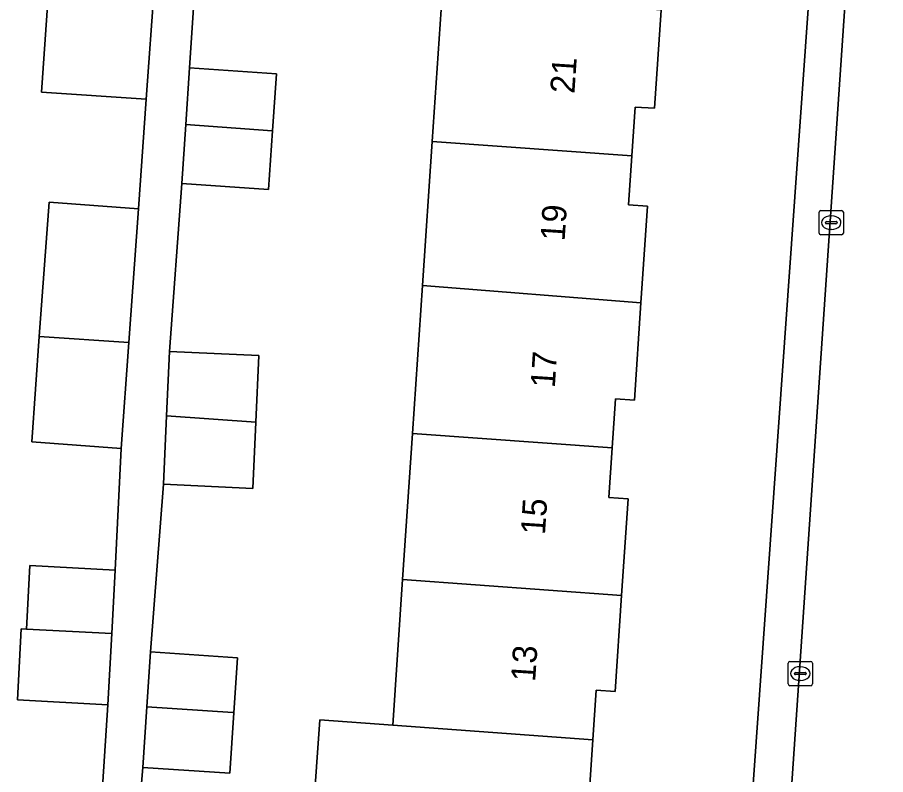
# Model space of a CAD drawing. Extents: x 161848 to 162726, y 385382 to 386521.
# Drawn here: x 162125.03 to 162160.71, y 385506.96 to 385538.06 of the extents above; entities that cross this region are included whole.
import ezdxf

# ---------------------------------------------------------------- set-up
doc = ezdxf.new("R2010")
doc.units = 0
for name, color, linetype in [('IMGEO_Erf', 7, 'Continuous'), ('IMGEO_Kolk', 7, 'Continuous'), ('IMGEO_Pand', 7, 'Continuous'), ('IMGEO_Pand_nummerreeks', 7, 'Continuous'), ('IMGEO_Rijbaan_lokaal_open', 7, 'Continuous'), ('IMGEO_Voetpad_open', 7, 'Continuous')]:
    doc.layers.add(name, color=color, linetype=linetype)

msp = doc.modelspace()

# ---------------------------------------------------------------- linework, layer by layer
at = {"layer": 'IMGEO_Erf'}
for points in [[(162132.593, 385543.406), (162132.107, 385535.981), (162135.675, 385535.741), (162135.518, 385533.402), (162135.356, 385530.996), (162131.787, 385531.237), (162131.285, 385524.335), (162134.959, 385524.165), (162134.833, 385521.436), (162134.708, 385518.713), (162131.033, 385518.882), (162130.507, 385511.995), (162134.075, 385511.755), (162133.923, 385509.5), (162133.756, 385507.01), (162130.187, 385507.251), (162129.622, 385500.542)], [(162128.537, 385506.658), (162128.754, 385509.825), (162125.03, 385510.022), (162125.184, 385512.945), (162125.403, 385512.933), (162125.541, 385515.545), (162129.047, 385515.359), (162129.3, 385520.354), (162125.618, 385520.62), (162125.932, 385524.957), (162126.331, 385530.466), (162130.013, 385530.199), (162130.33, 385534.699), (162126.028, 385534.993), (162126.351, 385539.718)], [(162137.031, 385503.223), (162137.467, 385509.2), (162140.455, 385508.982), (162140.862, 385514.976), (162141.269, 385520.974), (162141.681, 385527.045), (162142.083, 385532.962), (162142.493, 385539.002)], [(162152.408, 385466.124), (162152.589, 385468.718), (162154.804, 385500), (162157.566, 385538.998)], [(162151.49, 385538.349), (162151.218, 385534.324), (162150.414, 385534.378), (162150.278, 385532.368), (162150.142, 385530.353), (162150.928, 385530.3), (162150.66, 385526.332), (162150.389, 385522.332), (162149.615, 385522.385), (162149.48, 385520.385), (162149.341, 385518.34), (162150.132, 385518.287), (162149.863, 385514.319), (162149.596, 385510.376), (162148.817, 385510.429), (162148.678, 385508.382), (162148.54, 385506.335)]]:
    msp.add_lwpolyline(points, dxfattribs=at)
at = {"layer": 'IMGEO_Kolk'}
for p, q in [((162157.977, 385529.202), (162157.977, 385530.054)), ((162158.052, 385530.128), (162158.904, 385530.128)), ((162158.978, 385530.054), (162158.978, 385529.202)), ((162158.236, 385529.622), (162158.236, 385529.634)), ((162158.674, 385529.585), (162158.276, 385529.585)), ((162158.279, 385529.671), (162158.677, 385529.671)), ((162158.465, 385529.908), (162158.49, 385529.908)), ((162158.72, 385529.634), (162158.72, 385529.622)), ((162158.488, 385529.348), (162158.463, 385529.348)), ((162158.904, 385529.128), (162158.052, 385529.128)), ((162156.706, 385510.681), (162156.706, 385511.533)), ((162156.781, 385511.607), (162157.633, 385511.607)), ((162157.194, 385511.387), (162157.219, 385511.387)), ((162157.707, 385511.533), (162157.707, 385510.681)), ((162156.965, 385511.101), (162156.965, 385511.113)), ((162157.403, 385511.064), (162157.005, 385511.064)), ((162157.008, 385511.15), (162157.406, 385511.15)), ((162157.449, 385511.113), (162157.449, 385511.101)), ((162157.217, 385510.827), (162157.192, 385510.827)), ((162157.633, 385510.607), (162156.781, 385510.607))]:
    msp.add_line(p, q, dxfattribs=at)
for points in [[(162157.977, 385529.202), (162157.977, 385530.054)], [(162158.052, 385530.128), (162158.904, 385530.128)], [(162158.978, 385530.054), (162158.978, 385529.202)], [(162158.904, 385529.128), (162158.052, 385529.128)], [(162156.706, 385510.681), (162156.706, 385511.533)], [(162156.781, 385511.607), (162157.633, 385511.607)], [(162157.707, 385511.533), (162157.707, 385510.681)], [(162157.633, 385510.607), (162156.781, 385510.607)]]:
    msp.add_lwpolyline(points, dxfattribs=at)
for centre, radius, start, end in [((162158.054, 385530.052), 0.0765, 91.552, 178.448), ((162158.054, 385530.052), 0.0765, 91.552, 178.448), ((162158.902, 385530.052), 0.0765, 1.552, 88.448), ((162158.902, 385530.052), 0.0765, 1.552, 88.448), ((162158.276, 385529.631), 0.0403, 85.8775, 175.7526), ((162158.273, 385529.621), 0.0366, 178.938, 274.7102), ((162158.677, 385529.628), 0.043, 264.8664, 352.4533), ((162158.681, 385529.633), 0.0386, 1.7309, 96.639), ((162158.054, 385529.204), 0.0765, 181.552, 268.448), ((162158.054, 385529.204), 0.0765, 181.552, 268.448), ((162158.902, 385529.204), 0.0765, 271.552, 358.448), ((162158.902, 385529.204), 0.0765, 271.552, 358.448), ((162156.783, 385511.531), 0.0765, 91.552, 178.448), ((162156.783, 385511.531), 0.0765, 91.552, 178.448), ((162157.631, 385511.531), 0.0765, 1.552, 88.448), ((162157.631, 385511.531), 0.0765, 1.552, 88.448), ((162157.005, 385511.11), 0.0403, 85.8775, 175.7526), ((162157.002, 385511.1), 0.0366, 178.938, 274.7102), ((162157.406, 385511.107), 0.043, 264.8664, 352.4533), ((162157.41, 385511.112), 0.0386, 1.7309, 96.639), ((162156.783, 385510.683), 0.0765, 181.552, 268.448), ((162156.783, 385510.683), 0.0765, 181.552, 268.448), ((162157.631, 385510.683), 0.0765, 271.552, 358.448), ((162157.631, 385510.683), 0.0765, 271.552, 358.448)]:
    msp.add_arc(centre, radius, start, end, dxfattribs=at)
for centre, major_axis, ratio, start_param, end_param in [((162158.464, 385529.628), (-0.387, 0.002), 0.722429, 4.712389, 7.853982), ((162158.489, 385529.628), (-0.39, 0.002), 0.717154, 1.570796, 4.712389), ((162157.193, 385511.107), (-0.387, 0.002), 0.722429, 4.712389, 7.853982), ((162157.218, 385511.107), (-0.39, 0.002), 0.717154, 1.570796, 4.712389)]:
    msp.add_ellipse(centre, major_axis=major_axis, ratio=ratio, start_param=start_param, end_param=end_param, dxfattribs=at)
at = {"layer": 'IMGEO_Pand'}
for points in [[(162130.663, 385539.424), (162126.351, 385539.718), (162126.028, 385534.993), (162130.33, 385534.699)], [(162150.278, 385532.368), (162150.414, 385534.378), (162151.218, 385534.324), (162151.49, 385538.349), (162142.493, 385539.002), (162142.083, 385532.962)], [(162135.518, 385533.402), (162135.675, 385535.741), (162132.107, 385535.981), (162131.95, 385533.653), (162135.5, 385533.403)], [(162135.5, 385533.403), (162131.95, 385533.653), (162131.787, 385531.237), (162135.356, 385530.996), (162135.518, 385533.402)], [(162142.083, 385532.962), (162141.681, 385527.045), (162150.66, 385526.332), (162150.928, 385530.3), (162150.142, 385530.353), (162150.278, 385532.368)], [(162130.013, 385530.199), (162126.331, 385530.466), (162125.932, 385524.957), (162129.615, 385524.712)], [(162149.48, 385520.385), (162149.615, 385522.385), (162150.389, 385522.332), (162150.66, 385526.332), (162141.681, 385527.045), (162141.269, 385520.974)], [(162125.618, 385520.62), (162129.3, 385520.354), (162129.615, 385524.712), (162125.932, 385524.957)], [(162134.959, 385524.165), (162131.285, 385524.335), (162131.163, 385521.699), (162134.833, 385521.436)], [(162131.033, 385518.882), (162134.708, 385518.713), (162134.833, 385521.436), (162131.163, 385521.699)], [(162141.269, 385520.974), (162140.862, 385514.976), (162149.863, 385514.319), (162150.132, 385518.287), (162149.341, 385518.34), (162149.48, 385520.385)], [(162129.047, 385515.359), (162125.541, 385515.545), (162125.403, 385512.933), (162128.909, 385512.748)], [(162148.678, 385508.382), (162148.817, 385510.429), (162149.596, 385510.376), (162149.863, 385514.319), (162140.862, 385514.976), (162140.455, 385508.982)], [(162128.909, 385512.748), (162125.403, 385512.933), (162125.184, 385512.945), (162125.03, 385510.022), (162128.754, 385509.825)], [(162133.923, 385509.5), (162134.075, 385511.755), (162130.507, 385511.995), (162130.355, 385509.742), (162133.884, 385509.503)], [(162133.884, 385509.503), (162130.355, 385509.742), (162130.187, 385507.251), (162133.756, 385507.01), (162133.923, 385509.5)], [(162149.312, 385506.283), (162148.54, 385506.335), (162148.678, 385508.382), (162140.455, 385508.982), (162137.467, 385509.2), (162137.031, 385503.223), (162136.781, 385500.182), (162139.84, 385499.949), (162139.852, 385500.103), (162140.046, 385502.965), (162146.102, 385502.447), (162149.036, 385502.204)]]:
    msp.add_lwpolyline(points, close=True, dxfattribs=at)
at = {"layer": 'IMGEO_Rijbaan_lokaal_open'}
msp.add_lwpolyline([(162161.441, 385573.634), (162159.269, 385541.893), (162159.011, 385538.112), (162156.567, 385502.39), (162156.403, 385500), (162156.321, 385498.829), (162154.101, 385467.093)], dxfattribs=at)
at = {"layer": 'IMGEO_Voetpad_open'}
for points in [[(162159.857, 385573.888), (162157.566, 385538.998), (162154.804, 385500), (162152.589, 385468.718), (162152.408, 385466.124)], [(162154.101, 385467.093), (162156.321, 385498.829), (162156.403, 385500), (162156.567, 385502.39), (162159.011, 385538.112), (162159.269, 385541.893), (162161.441, 385573.634)], [(162129.622, 385500.542), (162130.187, 385507.251), (162130.355, 385509.742), (162130.507, 385511.995), (162131.033, 385518.882), (162131.163, 385521.699), (162131.285, 385524.335), (162131.787, 385531.237), (162131.95, 385533.653), (162132.107, 385535.981), (162132.593, 385543.406)], [(162130.663, 385539.424), (162130.33, 385534.699), (162130.013, 385530.199), (162129.615, 385524.712), (162129.3, 385520.354), (162129.047, 385515.359), (162128.909, 385512.748), (162128.754, 385509.825), (162128.537, 385506.658)]]:
    msp.add_lwpolyline(points, dxfattribs=at)

# ---------------------------------------------------------------- texts
at = {"layer": 'IMGEO_Pand_nummerreeks'}
for s, p in [('21', (162147.923, 385534.91)), ('19', (162147.519, 385528.854)), ('17', (162147.116, 385522.82)), ('15', (162146.712, 385516.787)), ('13', (162146.309, 385510.753))]:
    msp.add_text(s, height=1, rotation=86.1778, dxfattribs=at).set_placement(p)

doc.saveas('drawing.dxf')
